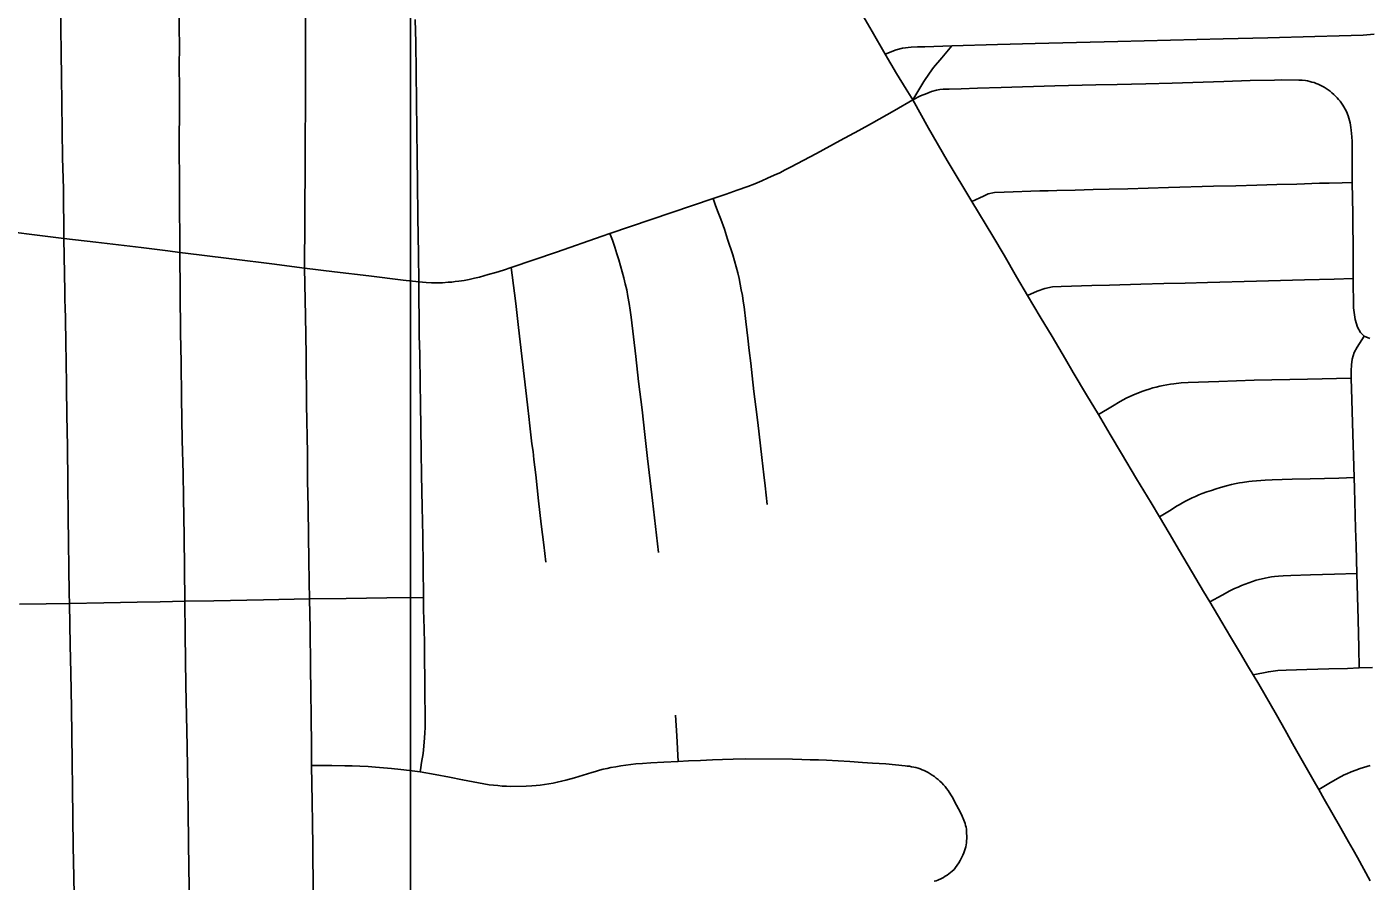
# Model space of a CAD drawing. Extents: x -59 to 82, y -3 to 49.
# Drawn here: x -10.404 to -9.742, y 32.433 to 32.855 of the extents above; entities that cross this region are included whole.
import ezdxf

# ---------------------------------------------------------------- set-up
doc = ezdxf.new("R2010")
doc.units = 0
for name, color, linetype in [('GM_X_City_Street', 7, 'Continuous'), ('GM_X_County_Road', 7, 'Continuous'), ('SH_Data', 7, 'Continuous')]:
    doc.layers.add(name, color=color, linetype=linetype)

msp = doc.modelspace()

# ---------------------------------------------------------------- linework, layer by layer
at = {"layer": 'GM_X_City_Street'}
for points in [[(-10.32358, 32.42521), (-10.32377, 32.43882), (-10.32403, 32.45377), (-10.32416, 32.46675), (-10.32431, 32.4793), (-10.32457, 32.48934), (-10.32471, 32.49995), (-10.32528, 32.52987), (-10.32564, 32.55503), (-10.32588, 32.57147), (-10.32623, 32.60341), (-10.32647, 32.62276), (-10.3267, 32.63452), (-10.32708, 32.65089), (-10.32739, 32.67181), (-10.32769, 32.68927), (-10.32789, 32.70388), (-10.32827, 32.74363), (-10.32856, 32.80148), (-10.32841, 32.81083), (-10.32847, 32.82463), (-10.3286, 32.83549), (-10.3285, 32.84536), (-10.32858, 32.85453), (-10.32842, 32.90704)], [(-10.26245, 32.42768), (-10.26271, 32.45067), (-10.26288, 32.46191), (-10.26301, 32.47246), (-10.26328, 32.4905), (-10.26335, 32.49994), (-10.2635, 32.51462), (-10.26363, 32.52671), (-10.26375, 32.53875), (-10.26406, 32.55785), (-10.26431, 32.57268), (-10.26439, 32.58086), (-10.2646, 32.59205), (-10.26474, 32.60339), (-10.26493, 32.6177), (-10.26522, 32.63106), (-10.26533, 32.64459), (-10.2658, 32.6686), (-10.26593, 32.69298), (-10.26634, 32.71229), (-10.26675, 32.73591), (-10.26665, 32.75932), (-10.26649, 32.79073), (-10.26636, 32.82461), (-10.26626, 32.84887), (-10.26617, 32.87896)], [(-10.38001, 32.39932), (-10.38055, 32.43554), (-10.38085, 32.45046), (-10.3812, 32.47906), (-10.38139, 32.4923), (-10.38179, 32.51871), (-10.38207, 32.53623), (-10.38237, 32.54983), (-10.38275, 32.57044), (-10.38288, 32.57536), (-10.38342, 32.61311), (-10.3836, 32.62989), (-10.38373, 32.64777), (-10.38406, 32.66323), (-10.38426, 32.67691), (-10.38442, 32.69084), (-10.3845, 32.69808), (-10.38459, 32.70256), (-10.38469, 32.70704), (-10.38478, 32.71153), (-10.38488, 32.71601), (-10.38498, 32.7205), (-10.38509, 32.72436), (-10.38545, 32.7505), (-10.38577, 32.77506), (-10.38617, 32.79031), (-10.38643, 32.80377), (-10.38657, 32.81719), (-10.38674, 32.8305), (-10.38688, 32.8417), (-10.38709, 32.85455), (-10.38724, 32.86579)], [(-10.20977, 32.48732), (-10.20944, 32.4895), (-10.20899, 32.49186), (-10.20829, 32.49634), (-10.2079, 32.49992), (-10.20753, 32.50405), (-10.20736, 32.50663), (-10.20723, 32.50921), (-10.20741, 32.53156), (-10.20756, 32.54461), (-10.20763, 32.55041), (-10.20779, 32.55803), (-10.20798, 32.56722), (-10.20808, 32.57334), (-10.20846, 32.60355), (-10.20878, 32.61809), (-10.20899, 32.63374), (-10.20914, 32.64527), (-10.20938, 32.65723), (-10.20951, 32.66883), (-10.20966, 32.6788), (-10.20994, 32.69326), (-10.21013, 32.70264), (-10.21044, 32.72915), (-10.21057, 32.74261), (-10.21085, 32.7611), (-10.21103, 32.77831), (-10.21117, 32.79023), (-10.21147, 32.81788), (-10.21168, 32.83266), (-10.21191, 32.84715), (-10.21215, 32.85854)], [(-9.98026, 32.84147), (-9.97483, 32.84356), (-9.97165, 32.84445), (-9.96746, 32.84488), (-9.96438, 32.84501), (-9.96065, 32.84512), (-9.94739, 32.8455), (-9.9249, 32.8462), (-9.90617, 32.84667), (-9.86539, 32.84777), (-9.81342, 32.84898), (-9.79137, 32.84958), (-9.76826, 32.85015), (-9.75618, 32.85045), (-9.74439, 32.85084), (-9.73899, 32.85136)], [(-9.96657, 32.81886), (-9.96117, 32.82789), (-9.95844, 32.83203), (-9.95636, 32.8348), (-9.95227, 32.83963), (-9.94739, 32.8455)], [(-9.96657, 32.81886), (-9.9628, 32.82084), (-9.95973, 32.82212), (-9.95739, 32.82301), (-9.955, 32.82366), (-9.95331, 32.82394), (-9.95171, 32.8241), (-9.94869, 32.82423), (-9.94275, 32.82441), (-9.93476, 32.82464), (-9.92304, 32.82498), (-9.89646, 32.82578), (-9.87629, 32.82624), (-9.86575, 32.82655), (-9.85155, 32.82681), (-9.83862, 32.8272), (-9.81317, 32.82802), (-9.80022, 32.82842), (-9.78821, 32.8287), (-9.78465, 32.8288), (-9.77613, 32.8287), (-9.77441, 32.82862), (-9.77286, 32.8284), (-9.77178, 32.82821), (-9.77078, 32.82801), (-9.7697, 32.82771), (-9.76861, 32.82741), (-9.76762, 32.82701), (-9.76663, 32.82661), (-9.76564, 32.82622), (-9.76464, 32.82573), (-9.76366, 32.82513), (-9.76257, 32.82453), (-9.76167, 32.82384), (-9.76069, 32.82315), (-9.7598, 32.82236), (-9.7589, 32.82156), (-9.758, 32.82069), (-9.75722, 32.81988), (-9.75649, 32.81912), (-9.75574, 32.81819), (-9.75507, 32.81726), (-9.75435, 32.81631), (-9.75385, 32.81548), (-9.75326, 32.81433), (-9.75268, 32.81322), (-9.75181, 32.81104), (-9.75145, 32.8099), (-9.75113, 32.80874), (-9.75086, 32.80758), (-9.75062, 32.80639), (-9.75043, 32.80521), (-9.75028, 32.80402), (-9.75, 32.80062), (-9.74989, 32.79842), (-9.74982, 32.79622), (-9.74982, 32.77812), (-9.74953, 32.76271), (-9.74935, 32.74182), (-9.74938, 32.73074), (-9.74913, 32.71631), (-9.74833, 32.71047), (-9.74716, 32.7067), (-9.74572, 32.70409), (-9.74383, 32.70229), (-9.74114, 32.70121)], [(-9.93744, 32.76869), (-9.93181, 32.77145), (-9.92949, 32.77248), (-9.92629, 32.77316), (-9.92147, 32.77339), (-9.90386, 32.77395), (-9.89975, 32.77403), (-9.89554, 32.77413), (-9.88648, 32.77439), (-9.87769, 32.77469), (-9.86967, 32.77488), (-9.86052, 32.77506), (-9.84041, 32.77562), (-9.81832, 32.77626), (-9.80726, 32.77653), (-9.79692, 32.77686), (-9.78706, 32.7771), (-9.77716, 32.77736), (-9.76589, 32.77774), (-9.76123, 32.77786), (-9.75477, 32.77796), (-9.74982, 32.77812)], [(-10.03844, 32.6193), (-10.03953, 32.62846), (-10.04015, 32.63383), (-10.04117, 32.64241), (-10.04312, 32.65967), (-10.04409, 32.66734), (-10.04501, 32.67502), (-10.04586, 32.68271), (-10.04657, 32.68892), (-10.04729, 32.69514), (-10.04801, 32.70135), (-10.04901, 32.70952), (-10.0499, 32.71676), (-10.05029, 32.71959), (-10.05073, 32.7224), (-10.05123, 32.72522), (-10.05176, 32.72802), (-10.05234, 32.73081), (-10.05298, 32.73359), (-10.05377, 32.73654), (-10.0546, 32.73948), (-10.05548, 32.74241), (-10.05799, 32.75023), (-10.0596, 32.75512), (-10.06127, 32.75999), (-10.06259, 32.76339), (-10.0639, 32.7668), (-10.06518, 32.77022)], [(-10.09203, 32.59553), (-10.09409, 32.61261), (-10.09514, 32.62117), (-10.09614, 32.63098), (-10.09746, 32.64188), (-10.09883, 32.6538), (-10.10009, 32.66588), (-10.1019, 32.6799), (-10.1033, 32.69221), (-10.10566, 32.7117), (-10.10612, 32.71509), (-10.10664, 32.71847), (-10.1072, 32.72185), (-10.1078, 32.72521), (-10.1085, 32.72819), (-10.10924, 32.73115), (-10.11002, 32.73411), (-10.11084, 32.73705), (-10.1117, 32.73998), (-10.1126, 32.7429), (-10.1137, 32.74629), (-10.11485, 32.74966), (-10.11605, 32.75301)], [(-10.14772, 32.59077), (-10.1487, 32.59934), (-10.14992, 32.60957), (-10.15133, 32.62107), (-10.15203, 32.62747), (-10.1527, 32.63386), (-10.1531, 32.63768), (-10.15354, 32.6415), (-10.15402, 32.6453), (-10.15454, 32.64911), (-10.15508, 32.65362), (-10.15562, 32.65812), (-10.15615, 32.66263), (-10.15659, 32.6669), (-10.15726, 32.67263), (-10.15761, 32.67542), (-10.1612, 32.7066), (-10.16251, 32.71835), (-10.16309, 32.72347), (-10.16475, 32.73616)], [(-9.9101, 32.72242), (-9.90519, 32.72457), (-9.90148, 32.72577), (-9.89764, 32.72661), (-9.89344, 32.72685), (-9.87826, 32.72731), (-9.86949, 32.7275), (-9.85415, 32.72791), (-9.84281, 32.72827), (-9.83225, 32.72849), (-9.82123, 32.72875), (-9.79704, 32.72943), (-9.78521, 32.72977), (-9.77327, 32.73008), (-9.75869, 32.73049), (-9.74938, 32.73074)], [(-9.74634, 32.53855), (-9.74646, 32.54848), (-9.74687, 32.56243), (-9.74756, 32.58514), (-9.74792, 32.59885), (-9.7481, 32.60732), (-9.74871, 32.62711), (-9.74884, 32.63254), (-9.74961, 32.65953), (-9.74995, 32.67091), (-9.75028, 32.6816), (-9.75035, 32.68521), (-9.75023, 32.68809), (-9.74989, 32.69094), (-9.74877, 32.6942), (-9.74743, 32.69681), (-9.74383, 32.70229)], [(-9.87499, 32.66367), (-9.86815, 32.66778), (-9.86434, 32.67011), (-9.86132, 32.67171), (-9.85808, 32.67323), (-9.85367, 32.67493), (-9.85161, 32.67566), (-9.84991, 32.67621), (-9.84821, 32.67672), (-9.84648, 32.67718), (-9.84476, 32.6776), (-9.84301, 32.67798), (-9.84126, 32.67831), (-9.83952, 32.6786), (-9.83777, 32.67885), (-9.83425, 32.67923), (-9.83072, 32.67946), (-9.8257, 32.67959), (-9.82064, 32.67976), (-9.8156, 32.67998), (-9.79813, 32.68052), (-9.77187, 32.68113), (-9.75028, 32.6816)], [(-9.84485, 32.61306), (-9.83997, 32.61614), (-9.83621, 32.61849), (-9.83519, 32.61913), (-9.8336, 32.62003), (-9.83201, 32.62089), (-9.8304, 32.62171), (-9.82876, 32.62249), (-9.82712, 32.62324), (-9.82545, 32.62395), (-9.82376, 32.62462), (-9.82151, 32.62544), (-9.81924, 32.62621), (-9.81696, 32.62693), (-9.81472, 32.62761), (-9.8119, 32.62841), (-9.80934, 32.62902), (-9.80701, 32.62956), (-9.80546, 32.62988), (-9.80389, 32.63016), (-9.80075, 32.6306), (-9.79916, 32.63076), (-9.79277, 32.63121), (-9.78927, 32.63137), (-9.77946, 32.6317), (-9.77053, 32.6319), (-9.75647, 32.63227), (-9.74884, 32.63254)], [(-9.82011, 32.57113), (-9.81403, 32.57449), (-9.81019, 32.57658), (-9.80789, 32.57771), (-9.80613, 32.57851), (-9.80437, 32.57925), (-9.80262, 32.57996), (-9.80083, 32.58062), (-9.79904, 32.58125), (-9.79726, 32.58183), (-9.79578, 32.58224), (-9.79427, 32.58261), (-9.79275, 32.58294), (-9.79122, 32.58324), (-9.78969, 32.58348), (-9.78814, 32.5837), (-9.78625, 32.58385), (-9.78393, 32.58403), (-9.7801, 32.58421), (-9.77034, 32.5845), (-9.75852, 32.58478), (-9.74756, 32.58514)], [(-10.40741, 32.57011), (-10.39425, 32.57028), (-10.38275, 32.57044), (-10.36584, 32.57074), (-10.34927, 32.57104), (-10.33798, 32.57124), (-10.32588, 32.57147), (-10.31148, 32.57175), (-10.28707, 32.57223), (-10.26431, 32.57268), (-10.24629, 32.57289), (-10.22622, 32.57313), (-10.20808, 32.57334)], [(-9.79867, 32.53519), (-9.79111, 32.53668), (-9.78644, 32.53727), (-9.7824, 32.53747), (-9.77211, 32.5378), (-9.7614, 32.5381), (-9.75206, 32.53833), (-9.74634, 32.53855), (-9.73986, 32.53874)], [(-10.0824, 32.49244), (-10.0831, 32.50505), (-10.08366, 32.5153)], [(-10.26328, 32.4905), (-10.25331, 32.4904), (-10.24688, 32.49032), (-10.24333, 32.49023), (-10.23941, 32.49011), (-10.23528, 32.4899), (-10.2317, 32.48966), (-10.22784, 32.48933), (-10.22384, 32.48896), (-10.21932, 32.4885), (-10.215, 32.48799), (-10.20977, 32.48732), (-10.20237, 32.48605), (-10.1953, 32.48469), (-10.18877, 32.48341), (-10.18616, 32.48283), (-10.18354, 32.4823), (-10.18091, 32.48181), (-10.17827, 32.48136), (-10.17563, 32.48096), (-10.17349, 32.4807), (-10.17135, 32.48048), (-10.1692, 32.48031), (-10.16705, 32.48018), (-10.1649, 32.48009), (-10.15732, 32.48019), (-10.15459, 32.48036), (-10.15253, 32.48054), (-10.15042, 32.48078), (-10.14831, 32.48106), (-10.14621, 32.48139), (-10.14411, 32.48177), (-10.14203, 32.4822), (-10.13995, 32.48267), (-10.13789, 32.48318), (-10.13359, 32.48437), (-10.12931, 32.48561), (-10.12504, 32.48691), (-10.12317, 32.4875), (-10.12129, 32.48805), (-10.11939, 32.48855), (-10.11748, 32.48899), (-10.11556, 32.48938), (-10.11313, 32.48984), (-10.1107, 32.49025), (-10.10826, 32.49061), (-10.10581, 32.49092), (-10.10335, 32.49118), (-10.10003, 32.4914), (-10.09582, 32.4917), (-10.08948, 32.49209), (-10.0824, 32.49244), (-10.07726, 32.49267), (-10.0714, 32.49294), (-10.06541, 32.49322), (-10.06047, 32.49342), (-10.05524, 32.49351), (-10.04923, 32.49364), (-10.02592, 32.49349), (-10.02134, 32.49339), (-10.01728, 32.49329), (-10.01322, 32.49316), (-10.00916, 32.49298), (-10.00345, 32.49268), (-9.99768, 32.49237), (-9.99139, 32.49196), (-9.98651, 32.49162), (-9.97999, 32.49117), (-9.97512, 32.49072), (-9.97039, 32.49025), (-9.96932, 32.49016), (-9.96825, 32.49002), (-9.96719, 32.48985), (-9.96614, 32.48964), (-9.96509, 32.48938), (-9.96405, 32.48909), (-9.96303, 32.48875), (-9.96203, 32.48837), (-9.96103, 32.48796), (-9.96006, 32.48751), (-9.959, 32.48694), (-9.95797, 32.48632), (-9.95706, 32.48573), (-9.95598, 32.48499), (-9.95503, 32.48426), (-9.9541, 32.48351), (-9.9532, 32.48271), (-9.95233, 32.48189), (-9.9515, 32.48096), (-9.95071, 32.48001), (-9.94994, 32.47903), (-9.94921, 32.47803), (-9.94784, 32.47596), (-9.94721, 32.47489), (-9.94661, 32.4738), (-9.94605, 32.47269), (-9.94503, 32.4709), (-9.94406, 32.46909)], [(-9.76632, 32.47852), (-9.76138, 32.48148), (-9.75699, 32.48407), (-9.75379, 32.48577), (-9.75246, 32.48636), (-9.75028, 32.48728), (-9.74808, 32.48815), (-9.74588, 32.48897), (-9.74426, 32.48951), (-9.74259, 32.49001), (-9.74091, 32.49047)], [(-9.956, 32.43328), (-9.95514, 32.43357), (-9.95428, 32.43391), (-9.95248, 32.43473), (-9.95153, 32.43523), (-9.95061, 32.43577), (-9.94971, 32.43634), (-9.94883, 32.43695), (-9.94799, 32.43759), (-9.94716, 32.43827), (-9.94628, 32.43917), (-9.94552, 32.4401), (-9.94473, 32.44125), (-9.94398, 32.44243), (-9.94326, 32.44363), (-9.94259, 32.44486), (-9.94196, 32.44611), (-9.94138, 32.44738), (-9.94105, 32.44835), (-9.94076, 32.44932), (-9.94052, 32.45031), (-9.94032, 32.45131), (-9.94016, 32.45232), (-9.94004, 32.45333), (-9.93996, 32.45435), (-9.94005, 32.45814), (-9.94017, 32.45906), (-9.94034, 32.45997), (-9.94055, 32.46087), (-9.9408, 32.46176), (-9.94109, 32.46264), (-9.94142, 32.46351), (-9.94226, 32.46539), (-9.94314, 32.46725), (-9.94406, 32.46909)]]:
    msp.add_lwpolyline(points, dxfattribs=at)
at = {"layer": 'GM_X_County_Road'}
for points in [[(-9.99129, 32.86061), (-9.98668, 32.85259), (-9.98026, 32.84147), (-9.97459, 32.83195), (-9.96983, 32.82412), (-9.96657, 32.81886), (-9.95881, 32.80495), (-9.94969, 32.78893), (-9.93744, 32.76869), (-9.92719, 32.75164), (-9.92157, 32.74231), (-9.91542, 32.7315), (-9.9101, 32.72242), (-9.90379, 32.7119), (-9.89791, 32.70209), (-9.89135, 32.69097), (-9.88749, 32.68436), (-9.88096, 32.67339), (-9.87499, 32.66367), (-9.86924, 32.65373), (-9.86365, 32.64447), (-9.85617, 32.63183), (-9.84896, 32.62001), (-9.84485, 32.61306), (-9.84017, 32.60509), (-9.83497, 32.59628), (-9.82697, 32.58267), (-9.82312, 32.57631), (-9.82011, 32.57113), (-9.81417, 32.56116), (-9.80986, 32.554), (-9.8049, 32.54567), (-9.80096, 32.5389), (-9.79867, 32.53519), (-9.79593, 32.53051), (-9.78721, 32.51545), (-9.78296, 32.5079), (-9.77836, 32.49977), (-9.7718, 32.48834), (-9.76799, 32.48145), (-9.76632, 32.47852), (-9.76364, 32.47383), (-9.75983, 32.46726), (-9.75547, 32.4595), (-9.75162, 32.45275), (-9.74938, 32.44886), (-9.74719, 32.44503), (-9.74098, 32.43355)], [(-10.41173, 32.75376), (-10.39866, 32.75209), (-10.38545, 32.7505), (-10.36972, 32.7486), (-10.34741, 32.74599), (-10.33425, 32.74436), (-10.32827, 32.74363), (-10.31878, 32.74248), (-10.30141, 32.74029), (-10.28296, 32.73796), (-10.26675, 32.73591), (-10.25193, 32.73407), (-10.23506, 32.73202), (-10.21816, 32.73), (-10.21044, 32.72915), (-10.2068, 32.72882), (-10.20403, 32.72864), (-10.20159, 32.72855), (-10.19876, 32.72864), (-10.19585, 32.72886), (-10.1941, 32.72901), (-10.19236, 32.7292), (-10.19062, 32.72943), (-10.18806, 32.72982), (-10.18559, 32.73025), (-10.1829, 32.73088), (-10.18045, 32.73145), (-10.17619, 32.73267), (-10.17243, 32.73374), (-10.1686, 32.7349), (-10.16475, 32.73616), (-10.14241, 32.74377), (-10.11991, 32.75162), (-10.11605, 32.75301), (-10.09573, 32.75979), (-10.06518, 32.77022), (-10.05875, 32.77242), (-10.0532, 32.77438), (-10.048, 32.77619), (-10.04457, 32.77754), (-10.04115, 32.77895), (-10.03833, 32.78026), (-10.03502, 32.78166), (-10.03229, 32.78296), (-10.02958, 32.7843), (-10.0269, 32.78568), (-10.01415, 32.79241), (-10.00241, 32.79878), (-9.99325, 32.80372), (-9.98692, 32.80726), (-9.97564, 32.81365), (-9.96657, 32.81886)]]:
    msp.add_lwpolyline(points, dxfattribs=at)
at = {"layer": 'SH_Data'}
msp.add_lwpolyline([(-13.61453, 29.9234), (-10.21453, 29.9234), (-10.21453, 33.3234), (-13.61453, 33.3234)], close=True, dxfattribs=at)

doc.saveas('drawing.dxf')
